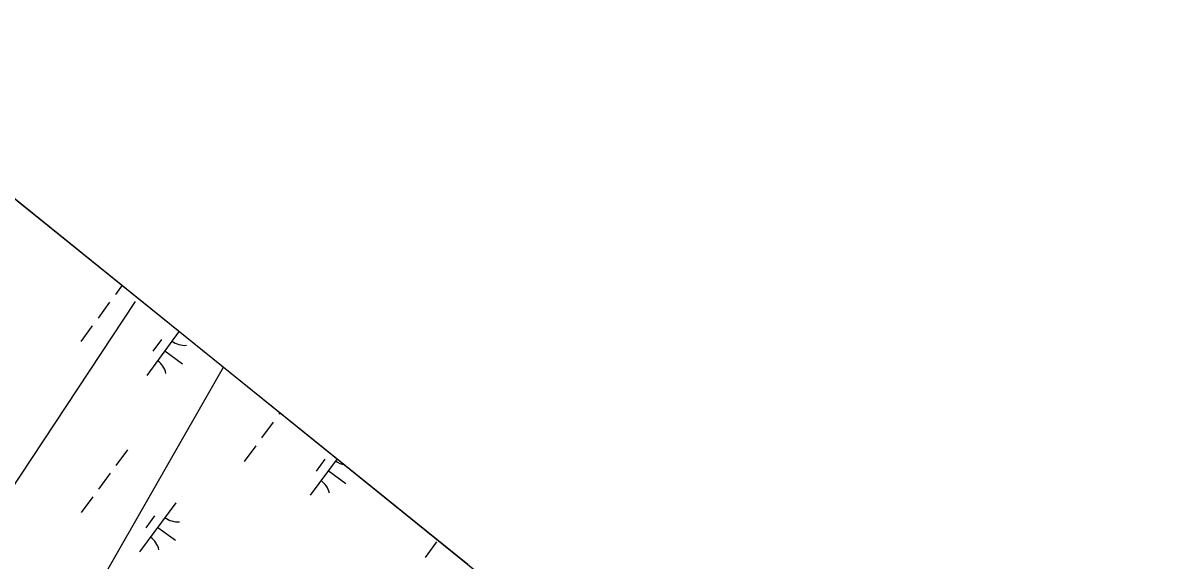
# Model space of a CAD drawing. Extents: x 3905714 to 3926767, y 183354 to 205755.
# Drawn here: x 3922095 to 3923043, y 198449 to 198890 of the extents above; entities that cross this region are included whole.
import ezdxf

# ---------------------------------------------------------------- set-up
doc = ezdxf.new("R2010")
doc.units = 0
for name, color, linetype in [('V-GRID-FRAM', 7, 'Continuous'), ('V-UTIL-LINE', 7, 'Continuous'), ('V-WETL-SWMP', 7, 'Continuous')]:
    doc.layers.add(name, color=color, linetype=linetype)

msp = doc.modelspace()

# ---------------------------------------------------------------- linework, layer by layer
at = {"layer": 'V-GRID-FRAM'}
msp.add_lwpolyline([(3924287.85, 196971.08), (3915521.38, 185005.59), (3909313.29, 189695.82), (3918205.93, 201877.91), (3924287.85, 196971.08)], dxfattribs=at)
at = {"layer": 'V-UTIL-LINE'}
for points in [[(3915141.88, 186857.82), (3915602.26, 187412.44), (3917208.62, 188427.22), (3918201.85, 190592.37), (3918499.52, 191341.67), (3918705.19, 192156.56), (3920335.23, 195367.27), (3921815.24, 198099.69), (3922187.19, 198661.56)], [(3921944.61, 198057.47), (3922259.35, 198607.65)]]:
    msp.add_lwpolyline(points, dxfattribs=at)
at = {"layer": 'V-WETL-SWMP'}
for p, q in [((3921995.47, 198820.55), (3922459.68, 198446.03)), ((3922176.04, 198674.86), (3922170.55, 198667.36)), ((3922165.82, 198660.91), (3922156.36, 198648)), ((3922151.63, 198641.55), (3922142.18, 198628.64)), ((3922222.82, 198637.13), (3922196.27, 198600.89)), ((3922208.37, 198630.46), (3922201.27, 198620.78)), ((3922211.04, 198621.06), (3922225.56, 198610.42)), ((3922305.64, 198570.31), (3922304.73, 198569.06)), ((3922300, 198562.6), (3922290.54, 198549.7)), ((3922285.81, 198543.24), (3922276.36, 198530.34)), ((3922180.4, 198539.95), (3922170.95, 198527.05)), ((3922352.42, 198532.57), (3922330.45, 198502.58)), ((3922342.54, 198532.15), (3922335.45, 198522.47)), ((3922345.22, 198522.75), (3922359.74, 198512.11)), ((3922166.22, 198520.59), (3922156.76, 198507.69)), ((3922152.03, 198501.23), (3922142.58, 198488.33)), ((3922220.04, 198496.4), (3922190.49, 198456.07)), ((3922202.59, 198485.63), (3922195.5, 198475.95)), ((3922205.27, 198476.23), (3922219.79, 198465.6)), ((3922434.18, 198464.3), (3922424.72, 198451.39))]:
    msp.add_line(p, q, dxfattribs=at)
for centre, start, end in [((3922227.56, 198643.2), 232.99998, 274.54364), ((3922194.91, 198598.63), 12.99998, 54.54364), ((3922361.74, 198544.89), 232.99998, 259.90171), ((3922329.09, 198500.33), 12.99998, 54.54364), ((3922221.78, 198498.38), 232.99998, 274.54364), ((3922189.14, 198453.81), 12.99998, 54.54364)]:
    msp.add_arc(centre, 17.62, start, end, dxfattribs=at)

doc.saveas('drawing.dxf')
